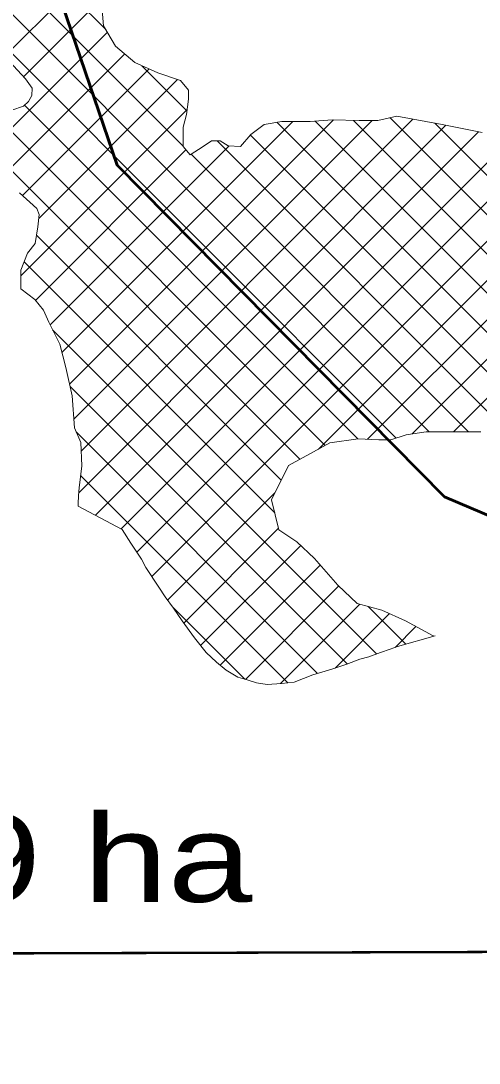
# Model space of a CAD drawing. Extents: x -1643653 to 4543381, y 1624270 to 13878484.
# Drawn here: x 754001 to 756623, y 8943002 to 8948961 of the extents above; entities that cross this region are included whole.
import ezdxf

# ---------------------------------------------------------------- set-up
doc = ezdxf.new("R2010")
doc.units = 0
doc.header["$LTSCALE"] = 200
for name, color, linetype, lineweight in [('1', 7, 'Continuous', 13), ('27', 7, 'Continuous', 53), ('28', 7, 'Continuous', 53), ('29', 7, 'Continuous', 13)]:
    doc.layers.add(name, color=color, linetype=linetype, lineweight=lineweight)
doc.layers.add('63', color=7, linetype='Continuous')

msp = doc.modelspace()

# ---------------------------------------------------------------- linework, layer by layer
at = {"layer": '1', "lineweight": 25}
msp.add_spline([(814781, 9009175.5), (814787.2, 9009173.4), (814796.9, 9009173.4), (814799.4, 9009172.4), (814805.1, 9009174.5), (814805.6, 9009176.5), (814811.7, 9009179.5), (814811.7, 9009179.5), (814801.5, 9009181), (814790.7, 9009181.5), (814784.1, 9009183.1), (814777.4, 9009185.1), (814778.4, 9009175.5)], degree=3, dxfattribs=at)
at = {"layer": '27'}
for points in [[(752064, 8949931.3), (754002, 8949743.6), (754552.5, 8948135.3)], [(752064, 8949931.3), (754002, 8949743.6), (754552.5, 8948135.3), (756424.3, 8946240.5), (758733.2, 8945259.8)], [(754552.5, 8948135.3), (756424.3, 8946240.5), (758733.2, 8945259.8), (759655.6, 8946034.9)]]:
    msp.add_lwpolyline(points, dxfattribs=at)
at = {"layer": '28'}
msp.add_lwpolyline([(756885.6, 8942937.1), (756967.2, 8943024.6), (757270.4, 8943117.9), (757462.8, 8943112.1), (757608.6, 8943257.9), (757758.2, 8943470.2), (757873.8, 8943639.6), (744028.3, 8943600.4), (743700.5, 8944897.8)], dxfattribs=at)
at = {"layer": '29'}
for p, q in [((754486.7, 8948911.5), (753380.7, 8950017.5)), ((754929.7, 8948243.9), (753207.8, 8949965.8)), ((753909.2, 8948759.1), (754927.8, 8949777.7)), ((756337.5, 8946611.6), (753448.9, 8949500.3)), ((754016.6, 8948642), (754460.6, 8949086.1)), ((753784.3, 8948185.2), (754495.6, 8948896.5)), ((756148.5, 8946576.1), (753861.2, 8948863.4)), ((753883.3, 8948059.7), (754595.4, 8948771.8)), ((754950.8, 8948447.3), (754693.9, 8948704.2)), ((754010, 8947961.9), (754734.1, 8948686)), ((754103.3, 8947830.7), (754897.7, 8948625.1)), ((754000.9, 8947503.8), (754951.7, 8948454.6)), ((755928.7, 8946571.4), (754021.4, 8948478.7)), ((755742.2, 8946533.4), (753829, 8948446.6)), ((754279.2, 8946884.1), (755789.8, 8948394.7)), ((754345.6, 8946501.4), (756243.1, 8948399)), ((758309.7, 8946211), (756113.6, 8948407.1)), ((754235.9, 8947065.2), (755556.4, 8948385.8)), ((754304, 8946684.3), (756010.7, 8948391.1)), ((754331.9, 8946263.2), (756432.7, 8948364)), ((757364, 8946483.1), (755465.9, 8948381.2)), ((758554.5, 8945517.2), (755684, 8948387.7)), ((758737.4, 8945558.8), (755904.5, 8948391.7)), ((757591.6, 8947153.6), (756369.3, 8948375.9)), ((755596.6, 8946454.5), (753757.3, 8948293.8)), ((754427.9, 8946134.7), (756620.2, 8948327)), ((754574.4, 8946056.7), (756816.7, 8948299)), ((756836.9, 8946561.2), (755123.6, 8948274.5)), ((757119.5, 8946503.2), (755314.2, 8948308.5)), ((754084.7, 8947363.1), (754945.5, 8948223.9)), ((754168.7, 8947222.5), (755192.8, 8948246.6)), ((754665, 8945922.8), (756970, 8948227.8)), ((754750.3, 8945783.6), (757198.6, 8948231.9)), ((755703.9, 8946512.7), (757437.8, 8948246.6)), ((755984.9, 8946569.1), (757658.9, 8948243.2)), ((756562.5, 8946611.2), (754975.5, 8948198.1)), ((756240, 8946599.8), (757832, 8948191.8)), ((756476.1, 8946611.3), (757898.5, 8948033.8)), ((755490.7, 8946335.9), (754090.2, 8947736.4)), ((755453.4, 8946148.7), (754019.5, 8947582.6)), ((756036, 8945341.6), (754182.2, 8947195.4)), ((755868.3, 8945284.8), (754282.1, 8946871)), ((755698.7, 8945229.8), (754317.8, 8946610.8)), ((755527.6, 8945176.4), (754343.2, 8946360.8)), ((754840.6, 8945649.4), (755454.8, 8946263.6)), ((754933.3, 8945517.6), (755475.6, 8946059.9)), ((755029.4, 8945389.2), (755601.8, 8945961.6)), ((755141.4, 8945276.7), (755714.2, 8945849.4)), ((755285.6, 8945196.4), (755820.2, 8945730.9)), ((755282.1, 8945197.4), (754870.5, 8945609)), ((755486.4, 8945172.6), (755940.4, 8945626.6)), ((756203.9, 8945398.2), (755988.7, 8945613.3)), ((755799, 8945260.7), (756110.5, 8945572.3)), ((756142.1, 8945379.4), (756261.5, 8945498.7)), ((756359, 8945445), (756361.9, 8945444.5))]:
    msp.add_line(p, q, dxfattribs=at)
at = {"layer": '29', "lineweight": 53}
for points in [[(752064, 8949931.3), (754002, 8949743.6), (754552.5, 8948135.3), (756424.3, 8946240.5), (758733.2, 8945259.8)], [(758733.2, 8945259.8), (756424.3, 8946240.5), (754552.5, 8948135.3), (754002, 8949743.6), (752064, 8949931.3)], [(758733.2, 8945259.8), (758673.7, 8944290.6), (757932.3, 8943725.4), (757924.1, 8943639.7), (748941.6, 8943614.3)]]:
    msp.add_lwpolyline(points, dxfattribs=at)
at = {"layer": '29'}
for points in [[(754460.2, 8949091.5), (754474.3, 8948932.5), (754542.6, 8948816.9), (754652.6, 8948723), (754784.1, 8948663.3), (754914.9, 8948619.2), (754959.4, 8948565.2), (754959.2, 8948514.2), (754948, 8948425), (754929.2, 8948353.7), (754929.7, 8948243), (754969.9, 8948194.4), (755043.8, 8948243), (755090.8, 8948274.6), (755141.7, 8948274.5), (755187.4, 8948246.9), (755257.3, 8948243.3), (755317.2, 8948311.9), (755392.3, 8948368.9), (755493.6, 8948385.9), (755655.8, 8948385.6), (755782.2, 8948394.8), (755936.9, 8948390.8), (756044.2, 8948391.2), (756151.3, 8948415.8), (756412.3, 8948368), (756639.6, 8948323.1)], [(753935.4, 8948728), (754027.6, 8948630.2), (754065.2, 8948575.8), (754062.8, 8948533.9), (754045.2, 8948499.4), (754015.3, 8948473.4), (753949.2, 8948449.8)], [(753992.3, 8947978), (754091.5, 8947887.5), (754106.1, 8947853.2), (754097.4, 8947783.2), (754082.9, 8947688.4), (754039, 8947633.2), (754001.3, 8947535.2), (754000, 8947428.6), (754080.7, 8947368.1), (754130.3, 8947306.5), (754160.5, 8947239), (754223.4, 8947112.4), (754258.6, 8946978.9), (754293.8, 8946817.3), (754307.8, 8946634.7), (754343, 8946550.3), (754350, 8946416.8), (754334.7, 8946290.5), (754330.2, 8946246.8), (754329.2, 8946200.2), (754329.1, 8946187.4)], [(756359, 8945445), (756202.1, 8945531.4), (756065.9, 8945592.2), (755924.5, 8945630.9), (755815.1, 8945735.8), (755681, 8945886.8), (755580.5, 8945981.8), (755477.6, 8946052.2), (755434.7, 8946223.2), (755532.2, 8946419.5), (755675.9, 8946497.6), (755769.5, 8946548.2), (755930, 8946571.6), (756049.4, 8946566.2), (756118.4, 8946566.1), (756204.9, 8946594.6), (756320.5, 8946611.6), (756463, 8946611.3), (756633.1, 8946611.1)], [(754329.1, 8946187.4), (754581, 8946053.2), (754630, 8945974.6), (754691.9, 8945883.2), (754716.5, 8945835), (754790, 8945723.4), (754826.1, 8945668.8), (754875, 8945602.9), (754924, 8945530.7), (754993.6, 8945433), (755061.8, 8945349.4), (755119.6, 8945293.8), (755176, 8945249.6), (755242.6, 8945209.3), (755296.3, 8945193.2), (755349.9, 8945177), (755409.9, 8945167.3), (755491.5, 8945173), (755564.1, 8945179.9), (755670.8, 8945221.5), (755780.2, 8945254.2), (755866.6, 8945284.2), (755940.4, 8945311.5), (755991.2, 8945325.9), (756058.6, 8945349.4), (756113.3, 8945368.9), (756156.5, 8945384.6), (756371.5, 8945446.1)]]:
    msp.add_lwpolyline(points, dxfattribs=at)

# ---------------------------------------------------------------- texts
at = {"layer": '63', "width": 1.3}
msp.add_text(' 4926.19 ha', height=500, dxfattribs=at).set_placement((750733.1, 8943924.4))

doc.saveas('drawing.dxf')
